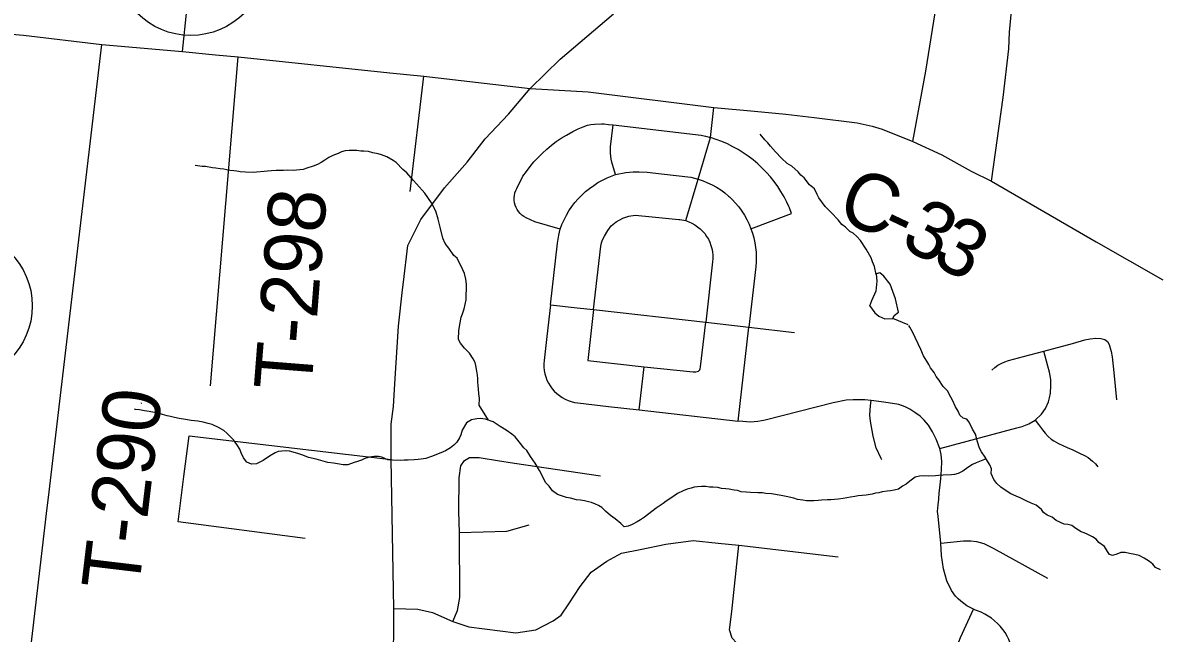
# Model space of a CAD drawing. Extents: x 0 to 34, y 0 to 22.
# Drawn here: x 6.488 to 7.049, y 15.862 to 16.163 of the extents above; entities that cross this region are included whole.
import ezdxf

# ---------------------------------------------------------------- set-up
doc = ezdxf.new("R2010")
doc.units = 0
for name, color, linetype in [('GM_X_County_Road', 7, 'Continuous'), ('GM_X_County_Road_Text', 7, 'Continuous'), ('GM_X_Minor_Lake', 7, 'Continuous'), ('GM_X_Minor_River', 7, 'Continuous'), ('GM_X_Township_Road', 7, 'Continuous'), ('GM_X_Township_Road_Text', 7, 'Continuous'), ('GM_X_Unincorporated', 7, 'Continuous')]:
    doc.layers.add(name, color=color, linetype=linetype)

msp = doc.modelspace()

# ---------------------------------------------------------------- linework, layer by layer
at = {"layer": 'GM_X_County_Road'}
for points in [[(6.42318, 16.16569), (6.45419, 16.16074), (6.47649, 16.15803), (6.48808, 16.15697), (6.52673, 16.15247), (6.5666, 16.14892), (6.58285, 16.14732), (6.59395, 16.14629), (6.66877, 16.13848), (6.68561, 16.13688), (6.73811, 16.13073)], [(6.67559, 16.03531), (6.67769, 16.0534), (6.68415, 16.06621), (6.69573, 16.08182), (6.70698, 16.0944), (6.71586, 16.10586), (6.72731, 16.11813), (6.73811, 16.13073), (6.75289, 16.14515), (6.77907, 16.16747)], [(6.73811, 16.13073), (6.76661, 16.12908), (6.82856, 16.12141), (6.8487, 16.11962), (6.86416, 16.11805), (6.87806, 16.11642), (6.89938, 16.11385), (6.9067, 16.11224), (6.91165, 16.11068), (6.92678, 16.1046), (6.94115, 16.09807), (6.95551, 16.09005), (6.96558, 16.08501), (7.01728, 16.05509), (7.05012, 16.03646)], [(6.67071, 15.84278), (6.67074, 15.87434), (6.6694, 15.94779), (6.66942, 15.96523), (6.67065, 15.974), (6.67124, 15.98507), (6.67307, 16.0136), (6.67515, 16.03151), (6.67559, 16.03531)]]:
    msp.add_lwpolyline(points, dxfattribs=at)
at = {"layer": 'GM_X_Minor_Lake'}
for points in [[(6.91685, 16.01736), (6.91764, 16.01887), (6.91976, 16.02053), (6.91818, 16.02703), (6.91567, 16.0343), (6.91252, 16.03816), (6.91046, 16.03991), (6.90874, 16.03938), (6.90905, 16.03576), (6.90857, 16.03083), (6.90639, 16.02612), (6.90539, 16.02348)], [(6.90548, 16.02371), (6.90798, 16.0202), (6.91004, 16.01845), (6.91305, 16.01725), (6.91685, 16.01736)]]:
    msp.add_lwpolyline(points, dxfattribs=at)
at = {"layer": 'GM_X_Minor_River'}
for points in [[(6.90877, 16.03903), (6.90783, 16.04291), (6.90692, 16.04521), (6.9062, 16.04731), (6.9038, 16.05154), (6.90102, 16.05577), (6.89915, 16.05771), (6.89728, 16.05945), (6.89577, 16.06024), (6.89352, 16.06237), (6.89184, 16.06373), (6.88997, 16.06604), (6.88642, 16.06953), (6.88362, 16.07262), (6.88046, 16.07686), (6.87954, 16.0784), (6.87825, 16.08127), (6.87582, 16.08322), (6.87321, 16.08668), (6.87153, 16.08804), (6.87022, 16.08959), (6.86704, 16.0925), (6.86478, 16.09368), (6.86197, 16.09639), (6.85898, 16.09949), (6.85656, 16.10238), (6.85525, 16.10392), (6.85376, 16.10547), (6.85152, 16.10817)], [(6.71752, 15.96719), (6.71284, 15.97466), (6.71309, 15.97789), (6.71275, 15.98018), (6.7126, 15.98265), (6.71243, 15.98418), (6.71228, 15.98608), (6.7123, 15.98779), (6.71214, 15.98932), (6.7118, 15.99141), (6.71127, 15.99409), (6.71092, 15.99561), (6.71, 15.99753), (6.70814, 16.00022), (6.70571, 16.00274), (6.70366, 16.00525), (6.70274, 16.00697), (6.70282, 16.01135), (6.70345, 16.01514), (6.70407, 16.01798), (6.70467, 16.01968), (6.70547, 16.02214), (6.70609, 16.02498), (6.70649, 16.02649), (6.70663, 16.03429), (6.70629, 16.03676), (6.70557, 16.03944), (6.70484, 16.04135), (6.70209, 16.04711), (6.7004, 16.04847), (6.69799, 16.05193), (6.69613, 16.05425), (6.69503, 16.05693), (6.69378, 16.0617), (6.69272, 16.06629), (6.69145, 16.0703), (6.68943, 16.07433), (6.68609, 16.07914), (6.68199, 16.08378), (6.68049, 16.08532), (6.67713, 16.08919), (6.67526, 16.09074), (6.6719, 16.09422), (6.67039, 16.0952), (6.66738, 16.09697), (6.66474, 16.09796), (6.66304, 16.09856), (6.66038, 16.09899), (6.6583, 16.0996), (6.65602, 16.09983), (6.6545, 16.09985), (6.65261, 16.10008), (6.64881, 16.10014), (6.64671, 16.09999), (6.64499, 16.09945), (6.64327, 16.09872), (6.64078, 16.09762), (6.63867, 16.09671), (6.63675, 16.09541), (6.63502, 16.0943), (6.6331, 16.09319), (6.631, 16.09247), (6.62794, 16.09138), (6.62603, 16.09085), (6.6245, 16.09068), (6.62108, 16.09036), (6.61823, 16.09041), (6.61632, 16.09026), (6.61271, 16.09032), (6.61043, 16.09017), (6.60853, 16.09001), (6.60681, 16.08985), (6.60301, 16.08954), (6.60148, 16.08938), (6.59768, 16.08944), (6.59502, 16.08968), (6.59332, 16.0899), (6.5918, 16.09012), (6.5899, 16.09034), (6.58839, 16.09056), (6.58687, 16.09096), (6.58516, 16.09118), (6.58308, 16.09141), (6.58137, 16.09163), (6.57796, 16.09226), (6.57625, 16.09229), (6.57284, 16.09273)], [(6.92451, 16.0142), (6.91685, 16.01736)], [(6.97783, 15.9297), (6.97519, 15.93089), (6.97275, 15.93245), (6.97011, 15.93421), (6.96824, 15.93595), (6.96675, 15.93788), (6.96602, 15.93941), (6.96548, 15.94094), (6.96551, 15.94322), (6.96479, 15.94514), (6.96368, 15.94706), (6.96238, 15.94898), (6.96072, 15.95167), (6.9596, 15.95341), (6.9587, 15.95646), (6.95763, 15.96028), (6.95615, 15.96278), (6.9545, 15.96623), (6.95338, 15.96777), (6.95168, 15.96818), (6.94999, 15.96974), (6.94907, 15.97165), (6.94778, 15.97377), (6.94631, 15.97703), (6.94558, 15.97856), (6.94392, 15.98163), (6.94168, 15.98376), (6.93964, 15.98703), (6.93834, 15.98876), (6.93723, 15.99068), (6.93556, 15.993), (6.93464, 15.99472), (6.93371, 15.99626), (6.93205, 15.99895), (6.93077, 16.00202), (6.92654, 16.01084), (6.92525, 16.01314), (6.92482, 16.01383)], [(6.54616, 15.97557), (6.54653, 15.97569)], [(6.73492, 15.95355), (6.73324, 15.95567), (6.73064, 15.95895), (6.72895, 15.96031), (6.72613, 15.96226), (6.72331, 15.96402), (6.71974, 15.96637), (6.71596, 15.96776), (6.7133, 15.968), (6.71178, 15.96784), (6.70911, 15.96731), (6.70661, 15.96584), (6.70446, 15.96226), (6.70385, 15.95999), (6.70326, 15.95848), (6.70189, 15.95641), (6.70035, 15.95492), (6.6988, 15.95362), (6.69631, 15.95214), (6.69401, 15.95104), (6.68941, 15.94922), (6.68655, 15.94832), (6.68426, 15.94798), (6.68274, 15.94781), (6.68083, 15.94766), (6.67779, 15.94752), (6.67589, 15.94756), (6.67418, 15.9474), (6.67019, 15.94747), (6.66791, 15.9477), (6.66489, 15.94889), (6.66318, 15.9493), (6.66109, 15.94934), (6.65881, 15.949), (6.65651, 15.94828), (6.65479, 15.94755), (6.65288, 15.94682), (6.65116, 15.94628), (6.6481, 15.94519), (6.64582, 15.94523), (6.64297, 15.94566), (6.64108, 15.94608), (6.63823, 15.94632), (6.63256, 15.94794), (6.62877, 15.94876), (6.62594, 15.94995), (6.62348, 15.95076), (6.61932, 15.95197), (6.61742, 15.95201), (6.6138, 15.95169), (6.61227, 15.95115), (6.60939, 15.94949), (6.60631, 15.94726), (6.60305, 15.9456), (6.60058, 15.94546), (6.59832, 15.94645), (6.59664, 15.94857), (6.59554, 15.95106), (6.59481, 15.95297), (6.59333, 15.95528), (6.59166, 15.95759), (6.58848, 15.96088), (6.58698, 15.96205), (6.58435, 15.96362), (6.58114, 15.965), (6.57925, 15.96561), (6.57679, 15.96622), (6.57413, 15.96665), (6.57091, 15.96708), (6.56807, 15.96751), (6.56484, 15.96795), (6.56257, 15.96856), (6.56068, 15.96897), (6.55897, 15.96938), (6.5567, 15.97), (6.55481, 15.9706), (6.55273, 15.97102), (6.55007, 15.97144), (6.5478, 15.97186), (6.54534, 15.97229), (6.54344, 15.97251), (6.54286, 15.97265)], [(6.96293, 15.94817), (6.95796, 15.94621), (6.95623, 15.94529), (6.95393, 15.94381), (6.95143, 15.94214), (6.94913, 15.94085), (6.94741, 15.9405), (6.94589, 15.94034), (6.9417, 15.94003), (6.93942, 15.93988), (6.93789, 15.93972), (6.93447, 15.93959), (6.932, 15.93982), (6.9301, 15.93966), (6.928, 15.93913), (6.9253, 15.93709), (6.92357, 15.9356), (6.92165, 15.93468), (6.91972, 15.93319), (6.91762, 15.93266), (6.91572, 15.93231), (6.91419, 15.93215), (6.91172, 15.93181), (6.91, 15.93146), (6.90829, 15.9313), (6.90676, 15.93076), (6.90371, 15.93024), (6.8999, 15.92993), (6.89818, 15.92958), (6.89609, 15.92923), (6.89246, 15.92854), (6.88999, 15.9282), (6.88808, 15.92804), (6.88637, 15.92788), (6.88466, 15.92791), (6.8818, 15.92777), (6.88009, 15.92761), (6.878, 15.92746), (6.87439, 15.92752), (6.87249, 15.92775), (6.86984, 15.92817), (6.86814, 15.92877), (6.86435, 15.9296), (6.86188, 15.93003), (6.85714, 15.93087), (6.8543, 15.93111), (6.85259, 15.93133), (6.85031, 15.93137), (6.8467, 15.93162), (6.84461, 15.93166), (6.84214, 15.93189), (6.84025, 15.9325), (6.83874, 15.93271), (6.83627, 15.93314), (6.83457, 15.93336), (6.83248, 15.93358), (6.83059, 15.934), (6.82831, 15.93423), (6.82641, 15.93426), (6.8247, 15.93448), (6.82261, 15.93452), (6.82052, 15.93436), (6.81899, 15.9342), (6.81746, 15.93366), (6.81555, 15.93312), (6.81345, 15.9324), (6.81077, 15.93111), (6.80846, 15.92944), (6.80519, 15.92722), (6.80365, 15.92611), (6.80019, 15.92388), (6.79441, 15.91942), (6.79249, 15.91813), (6.79076, 15.91702), (6.78827, 15.91573), (6.78636, 15.915), (6.78445, 15.91465), (6.78276, 15.91621), (6.77995, 15.91854), (6.7777, 15.92029), (6.77526, 15.92242), (6.77339, 15.92417), (6.7717, 15.92515), (6.77019, 15.92574), (6.7683, 15.92654), (6.76679, 15.92694), (6.76489, 15.92736), (6.76281, 15.92777), (6.76091, 15.928), (6.75788, 15.92881), (6.75599, 15.92903), (6.75145, 15.93063), (6.74901, 15.93239), (6.74734, 15.9347), (6.74566, 15.93644), (6.74455, 15.93855), (6.74271, 15.94239), (6.7405, 15.94604), (6.73827, 15.94931), (6.73642, 15.95219), (6.73492, 15.95355)], [(7.04889, 15.89347), (7.04644, 15.89465), (7.04513, 15.8962), (7.04344, 15.89756), (7.04081, 15.89912), (7.03836, 15.9005), (7.03628, 15.90091), (7.03363, 15.90153), (7.03154, 15.90195), (7.02945, 15.90199), (7.02734, 15.90107), (7.02524, 15.90054), (7.02373, 15.90094), (7.02281, 15.90248), (7.02133, 15.90498), (7.01851, 15.90693), (7.0172, 15.90847), (7.01532, 15.90965), (7.01306, 15.91083), (7.01136, 15.91162), (7.00985, 15.91222), (7.00722, 15.91378), (7.00515, 15.91534), (7.00326, 15.91575), (7.00136, 15.91598), (6.9974, 15.91776), (6.99553, 15.91931), (6.99307, 15.92031), (6.99119, 15.92167), (6.99027, 15.92321), (6.98764, 15.92534), (6.98519, 15.92634), (6.98274, 15.92752), (6.97972, 15.92891), (6.97783, 15.9297)]]:
    msp.add_lwpolyline(points, dxfattribs=at)
at = {"layer": 'GM_X_Township_Road'}
for p, q in [((6.58032, 15.98413), (6.59395, 16.14629)), ((6.67889, 16.07987), (6.68561, 16.13688)), ((6.98129, 15.99859), (6.99136, 16.00126)), ((6.7918, 15.97227), (6.79422, 15.99357)), ((7.02592, 15.99078), (7.02716, 15.97716)), ((6.56727, 15.9395), (6.5698, 15.95945)), ((6.5698, 15.95945), (6.6694, 15.94779)), ((6.94054, 15.90662), (6.93922, 15.91985))]:
    msp.add_line(p, q, dxfattribs=at)
for points in [[(6.92678, 16.1046), (6.93324, 16.13924), (6.9378, 16.16805), (6.93839, 16.17467), (6.9375, 16.17923), (6.93515, 16.18408), (6.93192, 16.19217), (6.93221, 16.19923), (6.93456, 16.21555), (6.94636, 16.29215)], [(6.96558, 16.08501), (6.97132, 16.1263), (6.97412, 16.15026), (6.97442, 16.15851), (6.97544, 16.16879), (6.97449, 16.1757), (6.97301, 16.18151), (6.97103, 16.18923), (6.97075, 16.19863), (6.98627, 16.28716)], [(6.5666, 16.14892), (6.56866, 16.16927), (6.56733, 16.17787), (6.56576, 16.18289), (6.56259, 16.18844), (6.55546, 16.19338), (6.54942, 16.19699), (6.53983, 16.19725), (6.50112, 16.19988)], [(6.49982, 15.92393), (6.50042, 15.92901), (6.52673, 16.15247)], [(6.81475, 16.06562), (6.82095, 16.08599), (6.82694, 16.10654), (6.82856, 16.12141)], [(6.75283, 16.06137), (6.74029, 16.06494), (6.73603, 16.06698), (6.73498, 16.06758), (6.734, 16.0683), (6.73311, 16.06912), (6.73232, 16.07004), (6.73164, 16.07104), (6.73108, 16.07211), (6.73065, 16.07325), (6.73035, 16.07442), (6.73019, 16.07562), (6.73016, 16.07683), (6.73028, 16.07804), (6.73053, 16.07922), (6.73092, 16.08037), (6.73143, 16.08147), (6.7345, 16.08743), (6.7362, 16.08988), (6.738, 16.09225), (6.73992, 16.09453), (6.74194, 16.09673), (6.74405, 16.09883), (6.74626, 16.10083), (6.74856, 16.10273), (6.75094, 16.10452), (6.7534, 16.1062), (6.75593, 16.10777), (6.75903, 16.10956), (6.76178, 16.11087), (6.76421, 16.11189), (6.76635, 16.11262), (6.76804, 16.11297), (6.76976, 16.1132), (6.77328, 16.11326), (6.77446, 16.11323), (6.7766, 16.11304), (6.77897, 16.11279), (6.82238, 16.10772), (6.82456, 16.1072), (6.82694, 16.10654)], [(6.78018, 16.08825), (6.77837, 16.09442), (6.77801, 16.09588), (6.77776, 16.09737), (6.77763, 16.09887), (6.77762, 16.10038), (6.77773, 16.10189), (6.77897, 16.11279)], [(6.84696, 16.06161), (6.86568, 16.06865), (6.86699, 16.06914), (6.86588, 16.07192), (6.86556, 16.07262), (6.86463, 16.07463), (6.86325, 16.07729), (6.86175, 16.07987), (6.86012, 16.08238), (6.85837, 16.0848), (6.85651, 16.08714), (6.85453, 16.08938), (6.85245, 16.09152), (6.85026, 16.09356), (6.84798, 16.09549), (6.84561, 16.09731), (6.84315, 16.09901), (6.84061, 16.10059), (6.838, 16.10205), (6.83532, 16.10337), (6.83258, 16.10456), (6.82978, 16.10562), (6.82694, 16.10654)], [(6.74814, 16.02413), (6.7516, 16.0545), (6.75215, 16.05842), (6.75283, 16.06137), (6.75372, 16.06372), (6.75474, 16.06602), (6.7559, 16.06825), (6.75719, 16.07041), (6.7586, 16.0725), (6.76013, 16.07449), (6.76177, 16.0764), (6.76352, 16.07821), (6.76538, 16.07991), (6.76733, 16.0815), (6.76937, 16.08297), (6.77149, 16.08432), (6.77369, 16.08554), (6.77595, 16.08664), (6.78018, 16.08825), (6.78522, 16.08927), (6.78887, 16.08962), (6.79181, 16.08962), (6.79582, 16.0895), (6.80275, 16.08867), (6.81723, 16.08694), (6.8191, 16.08651), (6.82095, 16.08599), (6.82329, 16.08521), (6.82557, 16.08429), (6.82779, 16.08322), (6.82994, 16.08203), (6.83202, 16.0807), (6.83401, 16.07925), (6.8359, 16.07768), (6.83636, 16.07724), (6.8377, 16.07599), (6.83939, 16.0742), (6.84097, 16.07231), (6.84242, 16.07032), (6.84376, 16.06825), (6.84496, 16.0661), (6.84603, 16.06389), (6.84696, 16.06161), (6.84774, 16.05935), (6.84838, 16.05705), (6.84888, 16.05472), (6.84924, 16.05236), (6.84946, 16.04998), (6.84955, 16.0476), (6.84949, 16.04522), (6.84929, 16.04284), (6.8459, 16.01304)], [(6.76921, 16.02173), (6.77282, 16.05293), (6.77327, 16.05465), (6.77379, 16.05614), (6.77463, 16.05796), (6.77628, 16.06078), (6.77792, 16.06302), (6.7804, 16.06502), (6.78369, 16.06678), (6.78664, 16.06784), (6.78981, 16.0682), (6.79817, 16.06743), (6.81135, 16.06622), (6.81192, 16.06614), (6.81475, 16.06562), (6.8155, 16.06525), (6.81628, 16.06499), (6.81778, 16.06432), (6.81922, 16.06352), (6.81991, 16.06306), (6.82059, 16.0626), (6.82187, 16.06156), (6.82305, 16.06041), (6.82413, 16.05917), (6.82509, 16.05783), (6.82593, 16.05642), (6.82665, 16.05493), (6.82723, 16.05339), (6.82767, 16.05181), (6.82798, 16.05019), (6.82814, 16.04855), (6.82815, 16.0469), (6.82802, 16.04526), (6.82463, 16.01546)], [(6.74814, 16.02413), (6.74627, 16.0084), (6.74487, 15.99667), (6.74476, 15.99502), (6.74479, 15.99337), (6.74496, 15.99173), (6.74527, 15.99011), (6.74573, 15.98852), (6.74632, 15.98698), (6.74705, 15.98549), (6.7479, 15.98407), (6.74887, 15.98274), (6.74995, 15.98149), (6.75114, 15.98034), (6.75243, 15.9793), (6.7538, 15.97838), (6.75524, 15.97758), (6.75675, 15.97691), (6.75831, 15.97637), (6.75992, 15.97597), (6.76155, 15.97571), (6.77667, 15.97399), (6.7918, 15.97227), (6.84063, 15.96675), (6.8459, 16.01304)], [(6.74814, 16.02413), (6.76121, 16.02264), (6.76921, 16.02173), (6.82463, 16.01546), (6.8459, 16.01304), (6.86848, 16.01047)], [(6.76921, 16.02173), (6.76642, 15.9967), (6.79422, 15.99357), (6.81836, 15.991), (6.81976, 15.99103), (6.82043, 15.99114), (6.82104, 15.99141), (6.82167, 15.99203), (6.82191, 15.99256), (6.8221, 15.99346), (6.82463, 16.01546)], [(6.99136, 16.00126), (7.00547, 16.00505), (7.01168, 16.00675), (7.01426, 16.00739), (7.01697, 16.0076), (7.01959, 16.00752), (7.02145, 16.00695), (7.02274, 16.00598), (7.02359, 16.00449), (7.0246, 16.00102), (7.02504, 15.99847), (7.02592, 15.99078)], [(6.98711, 15.96726), (6.99018, 15.97014), (6.99214, 15.97297), (6.99363, 15.97623), (6.99425, 15.97829), (6.99465, 15.9805), (6.9949, 15.98426), (6.99477, 15.98724), (6.99415, 15.9908), (6.99337, 15.99383), (6.99136, 16.00126)], [(6.96576, 15.9919), (6.9672, 15.99316), (6.96876, 15.99427), (6.97043, 15.99521), (6.97218, 15.99598), (6.974, 15.99658), (6.98129, 15.99859)], [(6.90616, 15.97685), (6.90318, 15.97718), (6.8974, 15.97731), (6.89389, 15.97705), (6.88751, 15.97569), (6.854, 15.96722), (6.8531, 15.96702), (6.85219, 15.96682), (6.85036, 15.96653), (6.84852, 15.96635), (6.84667, 15.96629), (6.84482, 15.96633), (6.84298, 15.96648), (6.84063, 15.96675)], [(6.91155, 15.94759), (6.9112, 15.94836), (6.90866, 15.95356), (6.90727, 15.95928), (6.90587, 15.96671), (6.9056, 15.96968), (6.90587, 15.97446), (6.90616, 15.97685)], [(6.94012, 15.95318), (6.93837, 15.9579), (6.93655, 15.96147), (6.93447, 15.96478), (6.93233, 15.96725), (6.93032, 15.96926), (6.92778, 15.97101), (6.92525, 15.97264), (6.92298, 15.97381), (6.91986, 15.97497), (6.91246, 15.97614), (6.90616, 15.97685)], [(6.94012, 15.95318), (6.97806, 15.96342), (6.9807, 15.96414), (6.98405, 15.96539), (6.98711, 15.96726)], [(6.98711, 15.96726), (6.98876, 15.96505), (6.99076, 15.96237), (6.99206, 15.96074), (6.99355, 15.95917), (6.99504, 15.95792), (6.99631, 15.95704), (6.99867, 15.95572), (7.00289, 15.95378), (7.00564, 15.95251), (7.00904, 15.95094), (7.01145, 15.94979), (7.0132, 15.94876), (7.01546, 15.94704), (7.01681, 15.94569), (7.01802, 15.9442)], [(6.93922, 15.91985), (6.939, 15.92213), (6.93921, 15.9255), (6.93953, 15.92823), (6.93979, 15.93141), (6.94012, 15.93388), (6.94057, 15.93829), (6.94096, 15.9429), (6.94103, 15.9468), (6.94083, 15.95024), (6.94012, 15.95318)], [(6.69991, 15.86802), (6.70217, 15.8734), (6.7034, 15.87982), (6.70316, 15.91175), (6.70292, 15.92219), (6.703, 15.93885), (6.70389, 15.94468), (6.70559, 15.94727), (6.70818, 15.94888), (6.71288, 15.94879), (6.71382, 15.94863)], [(6.71382, 15.94863), (6.72185, 15.94735), (6.73026, 15.94597), (6.77272, 15.93979)], [(6.62713, 15.90895), (6.56444, 15.91706), (6.56727, 15.9395)], [(6.4979, 15.8295), (6.49261, 15.82999), (6.49015, 15.83023), (6.48906, 15.83253), (6.49982, 15.92393)], [(6.70316, 15.91175), (6.72654, 15.91248), (6.73754, 15.91555)], [(6.67074, 15.87434), (6.68263, 15.87406), (6.6899, 15.87246), (6.69991, 15.86802), (6.70774, 15.86528), (6.73096, 15.86238), (6.74078, 15.86387), (6.74937, 15.86821), (6.75325, 15.87113), (6.7571, 15.87659), (6.76267, 15.88518), (6.76813, 15.89235), (6.77583, 15.89775), (6.78311, 15.90159), (6.79224, 15.9035), (6.80493, 15.90604), (6.81844, 15.90782), (6.83072, 15.90659)], [(6.83072, 15.90659), (6.84096, 15.90557), (6.89003, 15.89976)], [(6.94054, 15.90662), (6.95183, 15.90772), (6.95537, 15.9078), (6.95816, 15.90747), (6.96186, 15.90641), (6.96638, 15.9041), (6.99318, 15.88939)], [(6.95666, 15.87399), (6.95502, 15.87481), (6.95343, 15.87573), (6.95192, 15.87677), (6.95048, 15.87791), (6.94913, 15.87914), (6.94787, 15.88047), (6.94588, 15.88319), (6.94352, 15.88802), (6.94187, 15.89387), (6.94095, 15.90045), (6.94054, 15.90662)], [(6.87597, 15.80858), (6.87579, 15.81336), (6.87539, 15.82908), (6.87487, 15.84771), (6.87138, 15.85304), (6.86587, 15.85451), (6.84749, 15.85556), (6.83989, 15.8574), (6.83763, 15.85967), (6.83631, 15.86387), (6.83745, 15.87295), (6.84096, 15.90557)], [(6.94954, 15.82089), (6.94727, 15.83991), (6.94706, 15.84219), (6.947, 15.84447), (6.94707, 15.84675), (6.94728, 15.84903), (6.94763, 15.85129), (6.94811, 15.85352), (6.94872, 15.85572), (6.94947, 15.85788), (6.95035, 15.85999), (6.95666, 15.87399)], [(6.97642, 15.85062), (6.97585, 15.85342), (6.9754, 15.85532), (6.97482, 15.85719), (6.97409, 15.859), (6.97323, 15.86076), (6.97225, 15.86245), (6.97114, 15.86406), (6.96991, 15.86559), (6.96858, 15.86701), (6.96714, 15.86834), (6.96561, 15.86955), (6.96399, 15.87065), (6.96229, 15.87162), (6.96053, 15.87247), (6.9587, 15.87317), (6.95767, 15.87356), (6.95666, 15.87399)]]:
    msp.add_lwpolyline(points, dxfattribs=at)
at = {"layer": 'GM_X_Unincorporated'}
for centre in [(6.5706, 16.19407), (6.45523, 16.02357)]:
    msp.add_circle(centre, 0.0372, dxfattribs=at)

# ---------------------------------------------------------------- texts
at = {"layer": 'GM_X_County_Road_Text'}
for s, rotation, p in [('C', 338.719, (6.88828, 16.06638)), ('3', 331.7941, (6.91974, 16.0533)), ('-', 334.6742, (6.90953, 16.05812)), ('3', 331.4099, (6.93512, 16.04506))]:
    msp.add_text(s, height=0.02841, rotation=rotation, dxfattribs=at).set_placement(p)
at = {"layer": 'GM_X_Township_Road_Text'}
for s, rotation, p in [('T-298', 85.4937, (6.63003, 15.98113)), ('T-290', 83.1796, (6.54486, 15.88236))]:
    msp.add_text(s, height=0.028409, rotation=rotation, dxfattribs=at).set_placement(p)

doc.saveas('drawing.dxf')
